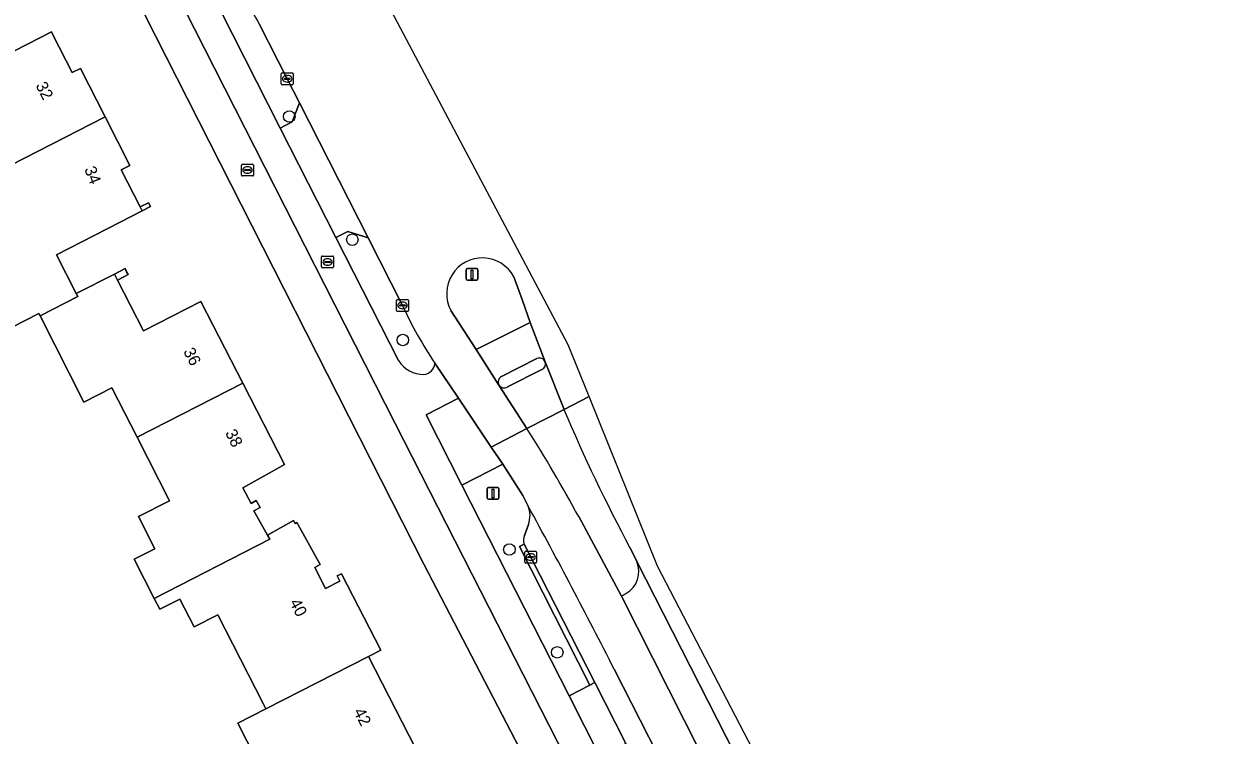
# Model space of a CAD drawing. Extents: x 162417 to 163722, y 384268 to 385417.
# Drawn here: x 163565.5 to 163666.9, y 384903.2 to 384963.5 of the extents above; entities that cross this region are included whole.
import ezdxf

# ---------------------------------------------------------------- set-up
doc = ezdxf.new("R2010")
doc.units = 0
for name, color, linetype in [('IMGEO_Boom', 7, 'Continuous'), ('IMGEO_Brandkraan', 7, 'Continuous'), ('IMGEO_Erf', 7, 'Continuous'), ('IMGEO_Fietspad_open', 7, 'Continuous'), ('IMGEO_Kolk', 7, 'Continuous'), ('IMGEO_Lichtmast', 7, 'Continuous'), ('IMGEO_Muur', 7, 'Continuous'), ('IMGEO_Pand', 7, 'Continuous'), ('IMGEO_Pand_nummerreeks', 7, 'Continuous'), ('IMGEO_Parkeervlak_open', 7, 'Continuous'), ('IMGEO_Rijbaan_lokaal_gesloten', 7, 'Continuous'), ('IMGEO_Rioolput', 7, 'Continuous'), ('IMGEO_Verkeerseiland_groen', 7, 'Continuous'), ('IMGEO_Verkeerseiland_open', 7, 'Continuous'), ('IMGEO_Voetpad_open', 7, 'Continuous')]:
    doc.layers.add(name, color=color, linetype=linetype)

msp = doc.modelspace()

# ---------------------------------------------------------------- linework, layer by layer
at = {"layer": 'IMGEO_Boom'}
for centre in [(163587.93, 384955.61), (163593.27, 384945.17), (163597.55, 384936.67), (163606.57, 384918.91), (163610.63, 384910.2)]:
    msp.add_circle(centre, 0.489, dxfattribs=at)
at = {"layer": 'IMGEO_Brandkraan'}
for p, q in [((163583.89, 384950.65), (163583.89, 384951.5)), ((163583.96, 384951.58), (163584.82, 384951.58)), ((163584.15, 384951.07), (163584.15, 384951.08)), ((163584.19, 384951.12), (163584.59, 384951.12)), ((163584.58, 384951.03), (163584.19, 384951.03)), ((163584.4, 384950.8), (163584.37, 384950.8)), ((163584.38, 384951.36), (163584.4, 384951.36)), ((163584.63, 384951.08), (163584.63, 384951.07)), ((163584.89, 384951.5), (163584.89, 384950.65)), ((163584.82, 384950.58), (163583.96, 384950.58))]:
    msp.add_line(p, q, dxfattribs=at)
for points in [[(163583.89, 384950.65), (163583.89, 384951.5)], [(163583.96, 384951.58), (163584.82, 384951.58)], [(163584.89, 384951.5), (163584.89, 384950.65)], [(163584.82, 384950.58), (163583.96, 384950.58)]]:
    msp.add_lwpolyline(points, dxfattribs=at)
for centre, radius, start, end in [((163583.96, 384951.5), 0.0765, 91.552, 178.448), ((163583.96, 384951.5), 0.0765, 91.552, 178.448), ((163584.19, 384951.08), 0.0403, 85.8775, 175.7526), ((163584.18, 384951.07), 0.0366, 178.938, 274.7102), ((163584.59, 384951.08), 0.043, 264.8664, 352.4533), ((163584.59, 384951.08), 0.0386, 1.7309, 96.639), ((163584.81, 384951.5), 0.0765, 1.552, 88.448), ((163584.81, 384951.5), 0.0765, 1.552, 88.448), ((163583.96, 384950.65), 0.0765, 181.552, 268.448), ((163583.96, 384950.65), 0.0765, 181.552, 268.448), ((163584.81, 384950.65), 0.0765, 271.552, 358.448), ((163584.81, 384950.65), 0.0765, 271.552, 358.448)]:
    msp.add_arc(centre, radius, start, end, dxfattribs=at)
for centre, major_axis, ratio, start_param, end_param in [((163584.38, 384951.08), (-0.387, 0.002), 0.722429, 4.712389, 7.853982), ((163584.4, 384951.08), (-0.39, 0.002), 0.717154, 1.570796, 4.712389)]:
    msp.add_ellipse(centre, major_axis=major_axis, ratio=ratio, start_param=start_param, end_param=end_param, dxfattribs=at)
at = {"layer": 'IMGEO_Erf'}
for points in [[(163552.11, 384845.87), (163579.21, 384794.81), (163618.85, 384814.9), (163626.37, 384818.63), (163626.64, 384818.29), (163641.67, 384825.96), (163641.49, 384826.35), (163644.98, 384828.16), (163619.2, 384879.41), (163599.33, 384917.66), (163572.96, 384969.64), (163571.78, 384971.96), (163557.56, 385000)], [(163560.5, 384959.05), (163567.79, 384962.79), (163567.91, 384962.53), (163569.55, 384959.33), (163570.23, 384959.68), (163572.33, 384955.58), (163574.43, 384951.47), (163573.69, 384951.09), (163575.3, 384947.95), (163576, 384948.31), (163576.18, 384947.98), (163575.47, 384947.62), (163573.61, 384946.67), (163568.2, 384943.9), (163569.89, 384940.6), (163573.12, 384942.26), (163574.02, 384942.72), (163574.15, 384942.46), (163574.28, 384942.21), (163573.39, 384941.75), (163575.59, 384937.44), (163580.45, 384939.93), (163583.99, 384933.02), (163587.53, 384926.11), (163586.22, 384925.38), (163583.99, 384924.13), (163584.71, 384922.82), (163585.13, 384923.06), (163585.46, 384922.48), (163584.93, 384922.19), (163586.08, 384920.13), (163588.29, 384921.36), (163588.43, 384921.12), (163588.57, 384921.2), (163588.67, 384921.01), (163590.55, 384917.63), (163590.09, 384917.39), (163591, 384915.61), (163592.2, 384916.22), (163591.98, 384916.67), (163592.35, 384916.86), (163595.67, 384910.38), (163594.64, 384909.85), (163598.65, 384902.03)], [(163585.09, 384901.21), (163583.57, 384904.19), (163585.95, 384905.41), (163585.72, 384905.86), (163581.89, 384913.39), (163579.86, 384912.36), (163578.65, 384914.72), (163576.95, 384913.86), (163576.49, 384914.77), (163574.8, 384918.09), (163576.55, 384918.98), (163575.16, 384921.72), (163577.78, 384923.05), (163575.04, 384928.44), (163572.91, 384932.62), (163570.53, 384931.41), (163566.82, 384938.71), (163566.72, 384938.91), (163564.45, 384937.76)]]:
    msp.add_lwpolyline(points, dxfattribs=at)
at = {"layer": 'IMGEO_Fietspad_open'}
for points in [[(163597.18, 384934.93), (163591.88, 384945.37), (163587.17, 384954.63), (163580.11, 384968.57), (163582.67, 384969.84), (163581.6, 384972.73), (163578.74, 384971.27), (163576.97, 384974.74), (163574.62, 384973.48), (163577.37, 384968.06), (163596.89, 384929.58), (163623.65, 384877.07), (163632.79, 384858.93), (163649.14, 384826.84), (163653.17, 384818.95), (163659.86, 384805.92), (163666.53, 384792.91), (163666.94, 384792.12)], [(163609.6, 384934.82), (163608.32, 384938.16), (163603.75, 384935.86), (163605.69, 384932.85)], [(163639.72, 384851.23), (163633.89, 384862.7), (163625.63, 384878.95), (163622.58, 384884.97), (163614.24, 384901.37), (163611.64, 384906.5), (163602.55, 384924.38), (163599.53, 384930.32), (163602.26, 384931.74), (163600.27, 384934.7)], [(163605.91, 384933.57), (163608.9, 384935.09)]]:
    msp.add_lwpolyline(points, dxfattribs=at)
for centre, radius, start, end in [((163599.34, 384936.3), 2.56, 212.4522, 269.6885), ((163599.18, 384934.84), 1.11, 277.8048, 352.5574), ((163609.13, 384934.64), 0.504, 21.4772, 116.4367), ((163606.13, 384933.11), 0.509, 114.8713, 211.2674)]:
    msp.add_arc(centre, radius, start, end, dxfattribs=at)
at = {"layer": 'IMGEO_Kolk'}
for p, q in [((163587.25, 384958.38), (163587.25, 384959.23)), ((163587.33, 384959.31), (163588.18, 384959.31)), ((163587.51, 384958.8), (163587.51, 384958.81)), ((163587.56, 384958.85), (163587.95, 384958.85)), ((163587.74, 384959.09), (163587.77, 384959.09)), ((163588, 384958.81), (163588, 384958.8)), ((163588.26, 384959.23), (163588.26, 384958.38)), ((163588.18, 384958.31), (163587.33, 384958.31)), ((163587.95, 384958.76), (163587.55, 384958.76)), ((163587.76, 384958.53), (163587.74, 384958.53)), ((163597.02, 384939.18), (163597.02, 384940.03)), ((163597.09, 384940.1), (163597.95, 384940.1)), ((163597.28, 384939.6), (163597.28, 384939.61)), ((163597.32, 384939.65), (163597.72, 384939.65)), ((163597.71, 384939.56), (163597.32, 384939.56)), ((163597.51, 384939.88), (163597.53, 384939.88)), ((163597.76, 384939.61), (163597.76, 384939.6)), ((163598.02, 384940.03), (163598.02, 384939.18)), ((163597.95, 384939.1), (163597.09, 384939.1)), ((163597.53, 384939.32), (163597.5, 384939.32)), ((163607.88, 384917.84), (163607.88, 384918.7)), ((163607.95, 384918.77), (163608.81, 384918.77)), ((163608.14, 384918.26), (163608.14, 384918.28)), ((163608.18, 384918.31), (163608.58, 384918.31)), ((163608.58, 384918.23), (163608.18, 384918.23)), ((163608.37, 384918.55), (163608.39, 384918.55)), ((163608.62, 384918.28), (163608.62, 384918.26)), ((163608.88, 384918.7), (163608.88, 384917.84)), ((163608.81, 384917.77), (163607.95, 384917.77)), ((163608.39, 384917.99), (163608.36, 384917.99))]:
    msp.add_line(p, q, dxfattribs=at)
for points in [[(163587.25, 384958.38), (163587.25, 384959.23)], [(163587.33, 384959.31), (163588.18, 384959.31)], [(163588.26, 384959.23), (163588.26, 384958.38)], [(163588.18, 384958.31), (163587.33, 384958.31)], [(163597.02, 384939.18), (163597.02, 384940.03)], [(163597.09, 384940.1), (163597.95, 384940.1)], [(163598.02, 384940.03), (163598.02, 384939.18)], [(163597.95, 384939.1), (163597.09, 384939.1)], [(163607.88, 384917.84), (163607.88, 384918.7)], [(163607.95, 384918.77), (163608.81, 384918.77)], [(163608.88, 384918.7), (163608.88, 384917.84)], [(163608.81, 384917.77), (163607.95, 384917.77)]]:
    msp.add_lwpolyline(points, dxfattribs=at)
for centre, radius, start, end in [((163587.33, 384959.23), 0.0765, 91.552, 178.448), ((163587.33, 384959.23), 0.0765, 91.552, 178.448), ((163587.55, 384958.81), 0.0403, 85.8775, 175.7526), ((163587.55, 384958.8), 0.0366, 178.938, 274.7102), ((163587.96, 384958.81), 0.0386, 1.7309, 96.639), ((163587.95, 384958.81), 0.043, 264.8664, 352.4533), ((163588.18, 384959.23), 0.0765, 1.552, 88.448), ((163588.18, 384959.23), 0.0765, 1.552, 88.448), ((163587.33, 384958.38), 0.0765, 181.552, 268.448), ((163587.33, 384958.38), 0.0765, 181.552, 268.448), ((163588.18, 384958.38), 0.0765, 271.552, 358.448), ((163588.18, 384958.38), 0.0765, 271.552, 358.448), ((163597.09, 384940.03), 0.0765, 91.552, 178.448), ((163597.09, 384940.03), 0.0765, 91.552, 178.448), ((163597.32, 384939.61), 0.0403, 85.8775, 175.7526), ((163597.31, 384939.6), 0.0366, 178.938, 274.7102), ((163597.72, 384939.6), 0.043, 264.8664, 352.4533), ((163597.72, 384939.61), 0.0386, 1.7309, 96.639), ((163597.94, 384940.03), 0.0765, 1.552, 88.448), ((163597.94, 384940.03), 0.0765, 1.552, 88.448), ((163597.09, 384939.18), 0.0765, 181.552, 268.448), ((163597.09, 384939.18), 0.0765, 181.552, 268.448), ((163597.94, 384939.18), 0.0765, 271.552, 358.448), ((163597.94, 384939.18), 0.0765, 271.552, 358.448), ((163607.96, 384918.69), 0.0765, 91.552, 178.448), ((163607.96, 384918.69), 0.0765, 91.552, 178.448), ((163608.18, 384918.27), 0.0403, 85.8775, 175.7526), ((163608.17, 384918.26), 0.0366, 178.938, 274.7102), ((163608.58, 384918.27), 0.0386, 1.7309, 96.639), ((163608.58, 384918.27), 0.043, 264.8664, 352.4533), ((163608.8, 384918.69), 0.0765, 1.552, 88.448), ((163608.8, 384918.69), 0.0765, 1.552, 88.448), ((163607.96, 384917.84), 0.0765, 181.552, 268.448), ((163607.96, 384917.84), 0.0765, 181.552, 268.448), ((163608.8, 384917.84), 0.0765, 271.552, 358.448), ((163608.8, 384917.84), 0.0765, 271.552, 358.448)]:
    msp.add_arc(centre, radius, start, end, dxfattribs=at)
for centre, major_axis, ratio, start_param, end_param in [((163587.74, 384958.81), (-0.387, 0.002), 0.722429, 4.712389, 7.853982), ((163587.77, 384958.81), (-0.39, 0.002), 0.717154, 1.570796, 4.712389), ((163597.51, 384939.6), (-0.387, 0.002), 0.722429, 4.712389, 7.853982), ((163597.53, 384939.6), (-0.39, 0.002), 0.717154, 1.570796, 4.712389), ((163608.37, 384918.27), (-0.387, 0.002), 0.722429, 4.712389, 7.853982), ((163608.39, 384918.27), (-0.39, 0.002), 0.717154, 1.570796, 4.712389)]:
    msp.add_ellipse(centre, major_axis=major_axis, ratio=ratio, start_param=start_param, end_param=end_param, dxfattribs=at)
at = {"layer": 'IMGEO_Lichtmast'}
for p, q in [((163602.92, 384941.83), (163602.92, 384942.63)), ((163602.92, 384942.63), (163602.92, 384941.83)), ((163603.02, 384942.73), (163603.81, 384942.73)), ((163603.81, 384942.73), (163603.02, 384942.73)), ((163603.91, 384942.63), (163603.91, 384941.83)), ((163603.91, 384941.83), (163603.91, 384942.63)), ((163603.81, 384941.73), (163603.02, 384941.73)), ((163603.02, 384941.73), (163603.81, 384941.73)), ((163604.69, 384923.27), (163604.69, 384924.07)), ((163604.69, 384924.07), (163604.69, 384923.27)), ((163604.79, 384924.17), (163605.58, 384924.17)), ((163605.58, 384924.17), (163604.79, 384924.17)), ((163605.68, 384924.07), (163605.68, 384923.27)), ((163605.68, 384923.27), (163605.68, 384924.07)), ((163605.58, 384923.17), (163604.79, 384923.17)), ((163604.79, 384923.17), (163605.58, 384923.17))]:
    msp.add_line(p, q, dxfattribs=at)
for points in [[(163603.34, 384942.6), (163603.49, 384942.6), (163603.49, 384941.85), (163603.34, 384941.85), (163603.34, 384942.6)], [(163605.11, 384924.04), (163605.26, 384924.04), (163605.26, 384923.29), (163605.11, 384923.29), (163605.11, 384924.04)]]:
    msp.add_lwpolyline(points, dxfattribs=at)
for centre, start, end in [((163603.02, 384942.63), 90, 180), ((163603.02, 384942.63), 90, 180), ((163603.81, 384942.63), 0, 90), ((163603.81, 384942.63), 360, 90), ((163603.02, 384941.83), 180, 270), ((163603.02, 384941.83), 180, 270), ((163603.81, 384941.83), 270, 0), ((163603.81, 384941.83), 270, 0), ((163604.79, 384924.07), 90, 180), ((163604.79, 384924.07), 90, 180), ((163604.79, 384923.27), 180, 270), ((163604.79, 384923.27), 180, 270), ((163605.58, 384924.07), 0, 90), ((163605.58, 384924.07), 360, 90), ((163605.58, 384923.27), 270, 0), ((163605.58, 384923.27), 270, 0)]:
    msp.add_arc(centre, 0.1, start, end, dxfattribs=at)
at = {"layer": 'IMGEO_Muur'}
for points in [[(163575.3, 384947.95), (163575.47, 384947.62), (163576.18, 384947.98), (163576, 384948.31)], [(163573.12, 384942.26), (163573.39, 384941.75), (163574.28, 384942.21), (163574.15, 384942.46), (163574.02, 384942.72)]]:
    msp.add_lwpolyline(points, close=True, dxfattribs=at)
at = {"layer": 'IMGEO_Pand'}
for points in [[(163553.28, 384959.63), (163556.23, 384953.83), (163561.73, 384956.63), (163564.35, 384951.48), (163572.33, 384955.58), (163570.23, 384959.68), (163569.55, 384959.33), (163567.91, 384962.53), (163567.79, 384962.79), (163560.5, 384959.05), (163558.77, 384962.44)], [(163561.35, 384943.84), (163564.45, 384937.76), (163566.72, 384938.91), (163566.82, 384938.71), (163570.02, 384940.35), (163569.89, 384940.6), (163568.2, 384943.9), (163573.61, 384946.67), (163575.47, 384947.62), (163575.3, 384947.95), (163573.69, 384951.09), (163574.43, 384951.47), (163572.33, 384955.58), (163564.35, 384951.48), (163560.27, 384949.4), (163562.76, 384944.55)], [(163566.82, 384938.71), (163570.53, 384931.41), (163572.91, 384932.62), (163575.04, 384928.44), (163583.99, 384933.02), (163580.45, 384939.93), (163575.59, 384937.44), (163573.39, 384941.75), (163573.12, 384942.26), (163569.89, 384940.6), (163570.02, 384940.35)], [(163586.08, 384920.13), (163584.93, 384922.19), (163585.46, 384922.48), (163585.13, 384923.06), (163584.71, 384922.82), (163583.99, 384924.13), (163586.22, 384925.38), (163587.53, 384926.11), (163583.99, 384933.02), (163575.04, 384928.44), (163577.78, 384923.05), (163575.16, 384921.72), (163576.55, 384918.98), (163574.8, 384918.09), (163576.49, 384914.77), (163586.28, 384919.78)], [(163586.08, 384920.13), (163586.28, 384919.78), (163576.49, 384914.77), (163576.95, 384913.86), (163578.65, 384914.72), (163579.86, 384912.36), (163581.89, 384913.39), (163585.72, 384905.86), (163585.95, 384905.41), (163594.64, 384909.85), (163595.67, 384910.38), (163592.35, 384916.86), (163591.98, 384916.67), (163592.2, 384916.22), (163591, 384915.61), (163590.09, 384917.39), (163590.55, 384917.63), (163588.67, 384921.01), (163588.57, 384921.2), (163588.43, 384921.12), (163588.29, 384921.36)], [(163597.61, 384901.49), (163598.65, 384902.03), (163594.64, 384909.85), (163585.95, 384905.41), (163583.57, 384904.19), (163585.09, 384901.21), (163586.58, 384901.97), (163589.65, 384895.95), (163587.43, 384894.82), (163587.2, 384894.7), (163587.51, 384894.09), (163584.78, 384892.7), (163585.62, 384891.06), (163588.34, 384892.45), (163590.69, 384893.65), (163596.55, 384896.64), (163599.35, 384898.08)]]:
    msp.add_lwpolyline(points, close=True, dxfattribs=at)
at = {"layer": 'IMGEO_Parkeervlak_open'}
for points in [[(163608.18, 384921.04), (163607.84, 384920.1)], [(163607.82, 384919.36), (163613.8, 384907.63), (163616.43, 384902.46), (163617.94, 384899.47), (163624.77, 384886.1), (163627.83, 384880.09), (163634.68, 384866.57), (163636.08, 384863.83), (163641.95, 384852.31), (163650.66, 384835.26)], [(163653.55, 384833.87), (163649.36, 384842.22), (163615.46, 384908.76)]]:
    msp.add_lwpolyline(points, dxfattribs=at)
for centre, radius, start, end in [((163606.2, 384921.8), 2.12, 338.8867, 21.9976), ((163174.04, 384684.89), 494.94, 26.8927, 28.7026), ((163608.82, 384919.7), 1.06, 157.4954, 198.8193)]:
    msp.add_arc(centre, radius, start, end, dxfattribs=at)
at = {"layer": 'IMGEO_Rijbaan_lokaal_gesloten'}
for points in [[(163613.32, 384931.87), (163611.55, 384936.25), (163587.7, 384981.38), (163586.03, 384980.52), (163588.17, 384976.8), (163588.26, 384976.64), (163590.14, 384973.7), (163592.39, 384970.42)], [(163585.38, 384963.46), (163587.76, 384958.8), (163588.79, 384956.78), (163594.62, 384945.34), (163597.52, 384939.6)], [(163606.95, 384942.02), (163607.67, 384940.01), (163608.32, 384938.16), (163609.6, 384934.82), (163611.2, 384930.78), (163613.32, 384931.87)], [(163600.27, 384934.7), (163602.26, 384931.74), (163605.04, 384927.59), (163608.06, 384929.17), (163605.69, 384932.85), (163603.75, 384935.86), (163601.62, 384939.17)], [(163661.35, 384836.23), (163619.13, 384917.49), (163613.32, 384931.87), (163611.2, 384930.78)], [(163608.06, 384929.17), (163605.04, 384927.59), (163606.01, 384926.15), (163607.71, 384923.49), (163608.17, 384922.59)], [(163654.43, 384839.41), (163649.22, 384849.71), (163637.84, 384872.02), (163635.15, 384877.29), (163631.53, 384884.39), (163626.73, 384893.91), (163624.03, 384899.19), (163616.06, 384914.96), (163612.45, 384921.71)], [(163616.79, 384919.05), (163617.37, 384917.9), (163627.18, 384898.59), (163628.1, 384896.79), (163638.33, 384876.69), (163639.26, 384874.9), (163652.37, 384849.16), (163653.27, 384847.51), (163656.87, 384840.9), (163659.96, 384835.54), (163661.35, 384836.23)], [(163615.46, 384908.76), (163649.36, 384842.22), (163653.55, 384833.87), (163654.23, 384832.49), (163657.08, 384834.03)]]:
    msp.add_lwpolyline(points, dxfattribs=at)
for centre, radius, start, end in [((163610.66, 384977.55), 28.95, 199.4701, 209.1259), ((163604.28, 384940.61), 3.02, 27.863, 208.447), ((163629.89, 384954.53), 35.65, 204.7593, 213.8052), ((163745.55, 384987.66), 145.9, 202.9461, 208.05), ((163499.73, 384860.49), 128.26, 28.5054, 32.3733), ((163174.04, 384684.89), 494.94, 26.8927, 28.7026)]:
    msp.add_arc(centre, radius, start, end, dxfattribs=at)
at = {"layer": 'IMGEO_Rioolput'}
for p, q in [((163590.67, 384942.86), (163590.67, 384943.71)), ((163590.74, 384943.78), (163591.6, 384943.78)), ((163591.16, 384943.56), (163591.18, 384943.56)), ((163591.67, 384943.71), (163591.67, 384942.86)), ((163591.6, 384942.78), (163590.74, 384942.78)), ((163590.93, 384943.28), (163590.93, 384943.29)), ((163590.97, 384943.33), (163591.37, 384943.33)), ((163591.36, 384943.24), (163590.97, 384943.24)), ((163591.18, 384943), (163591.15, 384943)), ((163591.41, 384943.29), (163591.41, 384943.28))]:
    msp.add_line(p, q, dxfattribs=at)
for points in [[(163590.67, 384942.86), (163590.67, 384943.71)], [(163590.74, 384943.78), (163591.6, 384943.78)], [(163591.67, 384943.71), (163591.67, 384942.86)], [(163591.6, 384942.78), (163590.74, 384942.78)]]:
    msp.add_lwpolyline(points, dxfattribs=at)
for centre, radius, start, end in [((163590.74, 384943.71), 0.0765, 91.552, 178.448), ((163590.74, 384943.71), 0.0765, 91.552, 178.448), ((163591.59, 384943.71), 0.0765, 1.552, 88.448), ((163591.59, 384943.71), 0.0765, 1.552, 88.448), ((163590.74, 384942.86), 0.0765, 181.552, 268.448), ((163590.74, 384942.86), 0.0765, 181.552, 268.448), ((163590.97, 384943.29), 0.0403, 85.8775, 175.7526), ((163590.96, 384943.28), 0.0366, 178.938, 274.7102), ((163591.37, 384943.28), 0.043, 264.8664, 352.4533), ((163591.37, 384943.29), 0.0386, 1.7309, 96.639), ((163591.59, 384942.86), 0.0765, 271.552, 358.448), ((163591.59, 384942.86), 0.0765, 271.552, 358.448)]:
    msp.add_arc(centre, radius, start, end, dxfattribs=at)
for centre, major_axis, ratio, start_param, end_param in [((163591.16, 384943.28), (-0.387, 0.002), 0.722429, 4.712389, 7.853982), ((163591.18, 384943.28), (-0.39, 0.002), 0.717154, 1.570796, 4.712389)]:
    msp.add_ellipse(centre, major_axis=major_axis, ratio=ratio, start_param=start_param, end_param=end_param, dxfattribs=at)
at = {"layer": 'IMGEO_Verkeerseiland_groen'}
for points in [[(163583.37, 384967.9), (163582.67, 384969.84), (163580.11, 384968.57), (163587.17, 384954.63), (163588.18, 384955.17), (163588.79, 384956.78), (163587.76, 384958.8), (163585.38, 384963.46)], [(163594.62, 384945.34), (163592.89, 384945.88), (163591.88, 384945.37), (163597.18, 384934.93)], [(163597.52, 384939.6), (163594.62, 384945.34)], [(163611.2, 384930.78), (163608.06, 384929.17)], [(163608.17, 384922.59), (163607.71, 384923.49), (163606.01, 384926.15), (163602.55, 384924.38), (163611.64, 384906.5), (163613.38, 384907.41), (163607.43, 384919.16), (163607.82, 384919.36)], [(163612.45, 384921.71), (163616.06, 384914.96), (163616.46, 384915.18)], [(163607.84, 384920.1), (163608.18, 384921.04)], [(163617.37, 384917.9), (163616.79, 384919.05)]]:
    msp.add_lwpolyline(points, dxfattribs=at)
for centre, radius, start, end in [((163610.66, 384977.55), 28.95, 199.4701, 209.1259), ((163629.89, 384954.53), 35.65, 204.7593, 213.8052), ((163599.34, 384936.3), 2.56, 212.4522, 269.6885), ((163599.18, 384934.84), 1.11, 277.8048, 352.5574), ((163745.55, 384987.66), 145.9, 202.9461, 208.05), ((163499.73, 384860.49), 128.26, 28.5054, 32.3733), ((163606.2, 384921.8), 2.12, 338.8867, 21.9976), ((163608.82, 384919.7), 1.06, 157.4954, 198.8193), ((163615.41, 384917.05), 2.13, 299.2247, 23.5004)]:
    msp.add_arc(centre, radius, start, end, dxfattribs=at)
at = {"layer": 'IMGEO_Verkeerseiland_open'}
for points in [[(163601.62, 384939.17), (163603.75, 384935.86), (163608.32, 384938.16), (163607.67, 384940.01), (163606.95, 384942.02)], [(163608.9, 384935.09), (163605.91, 384933.57)], [(163606.41, 384932.69), (163609.33, 384934.18)]]:
    msp.add_lwpolyline(points, dxfattribs=at)
for centre, radius, start, end in [((163604.28, 384940.61), 3.02, 27.863, 208.447), ((163609.13, 384934.64), 0.504, 21.4772, 116.4367), ((163609.13, 384934.64), 0.504, 293.5223, 21.137), ((163606.13, 384933.11), 0.509, 114.8713, 211.2674), ((163606.14, 384933.17), 0.553, 215.6643, 299.0243)]:
    msp.add_arc(centre, radius, start, end, dxfattribs=at)
at = {"layer": 'IMGEO_Voetpad_open'}
for points in [[(163531.1, 385052.11), (163533.12, 385048.06), (163534.44, 385045.5), (163557.56, 385000), (163571.78, 384971.96), (163572.96, 384969.64), (163599.33, 384917.66), (163619.2, 384879.41), (163644.98, 384828.16), (163646.21, 384825.59), (163647.11, 384826.07), (163654.2, 384812.21), (163657, 384806.82), (163660.57, 384799.79), (163661.6, 384797.61), (163662.21, 384797.87), (163664.2, 384793.9), (163665.06, 384792.19), (163665.98, 384790.37)], [(163653.17, 384818.95), (163649.14, 384826.84), (163632.79, 384858.93), (163623.65, 384877.07), (163596.89, 384929.58), (163577.37, 384968.06), (163574.62, 384973.48), (163547.46, 385026.97), (163540.14, 385041.23), (163534.19, 385050.27), (163533.89, 385050.71)], [(163605.69, 384932.85), (163608.06, 384929.17), (163611.2, 384930.78), (163609.6, 384934.82)], [(163609.33, 384934.18), (163606.41, 384932.69)], [(163627.18, 384898.59), (163617.37, 384917.9)], [(163616.46, 384915.18), (163616.06, 384914.96), (163624.03, 384899.19), (163624.42, 384899.39)]]:
    msp.add_lwpolyline(points, dxfattribs=at)
for points in [[(163587.17, 384954.63), (163591.88, 384945.37), (163592.89, 384945.88), (163594.62, 384945.34), (163588.79, 384956.78), (163588.18, 384955.17)], [(163602.26, 384931.74), (163599.53, 384930.32), (163602.55, 384924.38), (163606.01, 384926.15), (163605.04, 384927.59)], [(163613.38, 384907.41), (163613.8, 384907.63), (163607.82, 384919.36), (163607.43, 384919.16)], [(163616.02, 384902.26), (163616.43, 384902.46), (163613.8, 384907.63), (163613.38, 384907.41), (163611.64, 384906.5), (163614.24, 384901.37)]]:
    msp.add_lwpolyline(points, close=True, dxfattribs=at)
for centre, radius, start, end in [((163609.13, 384934.64), 0.504, 293.5223, 21.137), ((163606.14, 384933.17), 0.553, 215.6643, 299.0243), ((163615.41, 384917.05), 2.13, 299.2247, 23.5004)]:
    msp.add_arc(centre, radius, start, end, dxfattribs=at)

# ---------------------------------------------------------------- texts
at = {"layer": 'IMGEO_Pand_nummerreeks'}
for s, rotation, p in [('32', 297.1122, (163566.42, 384958.25)), ('34', 291.5144, (163570.55, 384951.16)), ('36', 297.1179, (163578.93, 384935.71)), ('38', 297.1179, (163582.47, 384928.8)), ('40', 297.1293, (163587.92, 384914.44)), ('42', 297.1179, (163593.35, 384905.18))]:
    msp.add_text(s, height=1, rotation=rotation, dxfattribs=at).set_placement(p)

doc.saveas('drawing.dxf')
